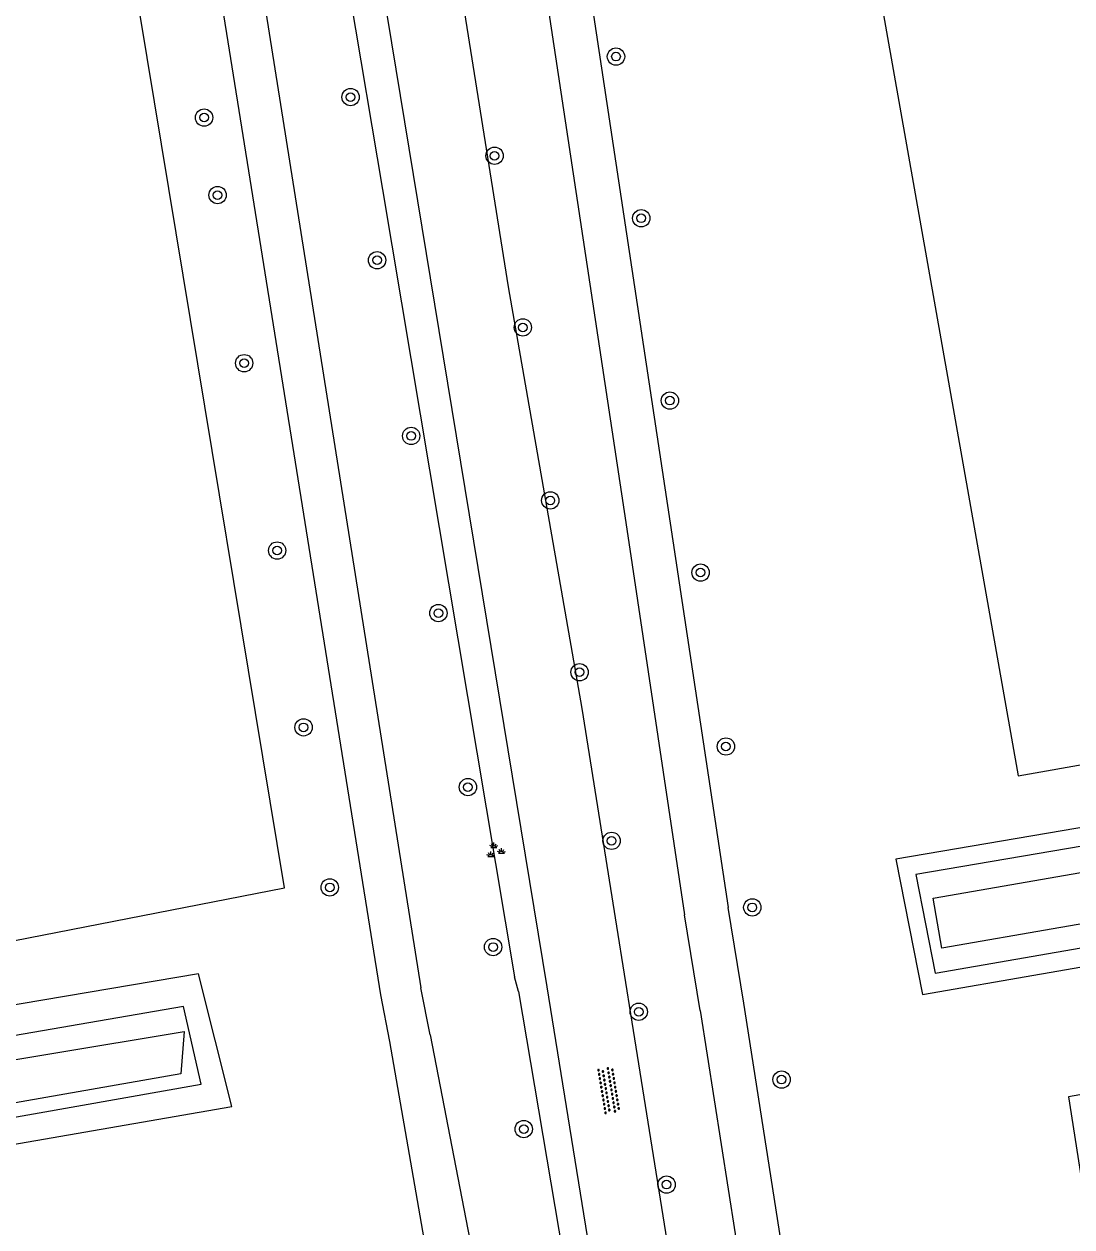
# Model space of a CAD drawing. Extents: x 133000 to 136000, y 400500 to 403500.
# Drawn here: x 134160.2 to 134208.5, y 401903.1 to 401958.6 of the extents above; entities that cross this region are included whole.
import ezdxf

# ---------------------------------------------------------------- set-up
doc = ezdxf.new("R2010")
doc.units = 0
for name, color, linetype in [('gg-knt-BGT kruinlijn', 7, 'Continuous'), ('gg-knt-bovenkant onderkant talud', 7, 'Continuous'), ('gg-knt-onverhard', 7, 'Continuous'), ('gg-kntw-greppel-droge sloot', 7, 'Continuous'), ('gt-grn-groengrens', 7, 'Continuous'), ('gt-symb-boom', 7, 'Continuous'), ('gt-symb-groenvak', 7, 'Continuous'), ('gt-symb-overige verharding', 7, 'Continuous')]:
    doc.layers.add(name, color=color, linetype=linetype)

# ---------------------------------------------------------------- blocks, each defined once
blk = doc.blocks.new('gt0-BOOM')
at = {"layer": 'gt-symb-boom'}
for radius in [0.4, 0.2]:
    blk.add_circle((0, 0), radius, dxfattribs=at)
blk = doc.blocks.new('gt0-GRVAK')
at = {"layer": 'gt-symb-groenvak'}
for p, q in [((-0.11, 0.189), (-0.228, 0.24)), ((-0.182, 0.153), (0.088, 0.153)), ((-0.091, 0.211), (-0.156, 0.322)), ((-0.047, 0.214), (-0.047, 0.393)), ((-0.004, 0.211), (0.061, 0.322)), ((0.015, 0.189), (0.133, 0.24)), ((0.262, -0.052), (0.197, 0.059)), ((0.305, -0.049), (0.305, 0.13)), ((0.349, -0.052), (0.414, 0.059)), ((-0.245, -0.228), (-0.363, -0.177)), ((-0.318, -0.264), (-0.047, -0.264)), ((-0.226, -0.206), (-0.291, -0.095)), ((-0.183, -0.203), (-0.183, -0.024)), ((-0.139, -0.206), (-0.074, -0.095)), ((-0.12, -0.228), (-0.002, -0.177)), ((0.243, -0.074), (0.125, -0.023)), ((0.17, -0.11), (0.441, -0.11)), ((0.368, -0.074), (0.486, -0.023))]:
    blk.add_line(p, q, dxfattribs=at)
blk = doc.blocks.new('gt0-OVH')
at = {"layer": 'gt-symb-overige verharding'}
for points in [[(-0.972, 0.298), (-0.967, 0.308), (-0.965, 0.319), (-0.966, 0.33), (-0.971, 0.34), (-0.978, 0.348), (-0.988, 0.353), (-0.999, 0.355), (-1.01, 0.354), (-1.02, 0.349), (-1.028, 0.342), (-1.033, 0.332), (-1.035, 0.321), (-1.034, 0.31), (-1.029, 0.3), (-1.022, 0.292), (-1.012, 0.287), (-1.001, 0.285), (-0.99, 0.286), (-0.98, 0.291)], [(-0.872, 0.106), (-0.867, 0.116), (-0.865, 0.126), (-0.866, 0.137), (-0.871, 0.147), (-0.878, 0.156), (-0.888, 0.161), (-0.899, 0.163), (-0.91, 0.162), (-0.92, 0.157), (-0.928, 0.15), (-0.933, 0.14), (-0.935, 0.129), (-0.934, 0.118), (-0.929, 0.108), (-0.922, 0.1), (-0.912, 0.095), (-0.901, 0.092), (-0.89, 0.094), (-0.88, 0.098)], [(-0.772, 0.298), (-0.767, 0.308), (-0.765, 0.319), (-0.766, 0.33), (-0.771, 0.34), (-0.778, 0.348), (-0.788, 0.353), (-0.799, 0.355), (-0.81, 0.354), (-0.82, 0.349), (-0.828, 0.342), (-0.833, 0.332), (-0.835, 0.321), (-0.834, 0.31), (-0.829, 0.3), (-0.822, 0.292), (-0.812, 0.287), (-0.801, 0.285), (-0.79, 0.286), (-0.78, 0.291)], [(-0.672, 0.106), (-0.667, 0.116), (-0.665, 0.126), (-0.666, 0.137), (-0.671, 0.147), (-0.678, 0.156), (-0.688, 0.161), (-0.699, 0.163), (-0.71, 0.162), (-0.72, 0.157), (-0.728, 0.15), (-0.733, 0.14), (-0.735, 0.129), (-0.734, 0.118), (-0.729, 0.108), (-0.722, 0.1), (-0.712, 0.095), (-0.701, 0.092), (-0.69, 0.094), (-0.68, 0.098)], [(-0.572, 0.298), (-0.567, 0.308), (-0.565, 0.319), (-0.566, 0.33), (-0.571, 0.34), (-0.578, 0.348), (-0.588, 0.353), (-0.599, 0.355), (-0.61, 0.354), (-0.62, 0.349), (-0.628, 0.342), (-0.633, 0.332), (-0.635, 0.321), (-0.634, 0.31), (-0.629, 0.3), (-0.622, 0.292), (-0.612, 0.287), (-0.601, 0.285), (-0.59, 0.286), (-0.58, 0.291)], [(-0.472, 0.106), (-0.467, 0.116), (-0.465, 0.126), (-0.466, 0.137), (-0.471, 0.147), (-0.478, 0.156), (-0.488, 0.161), (-0.499, 0.163), (-0.51, 0.162), (-0.52, 0.157), (-0.528, 0.15), (-0.533, 0.14), (-0.535, 0.129), (-0.534, 0.118), (-0.529, 0.108), (-0.522, 0.1), (-0.512, 0.095), (-0.501, 0.092), (-0.49, 0.094), (-0.48, 0.098)], [(-0.372, 0.298), (-0.367, 0.308), (-0.365, 0.319), (-0.366, 0.33), (-0.371, 0.34), (-0.378, 0.348), (-0.388, 0.353), (-0.399, 0.355), (-0.41, 0.354), (-0.42, 0.349), (-0.428, 0.342), (-0.433, 0.332), (-0.435, 0.321), (-0.434, 0.31), (-0.429, 0.3), (-0.422, 0.292), (-0.412, 0.287), (-0.401, 0.285), (-0.39, 0.286), (-0.38, 0.291)], [(-0.272, 0.106), (-0.267, 0.116), (-0.265, 0.126), (-0.266, 0.137), (-0.271, 0.147), (-0.278, 0.156), (-0.288, 0.161), (-0.299, 0.163), (-0.31, 0.162), (-0.32, 0.157), (-0.328, 0.15), (-0.333, 0.14), (-0.335, 0.129), (-0.334, 0.118), (-0.329, 0.108), (-0.322, 0.1), (-0.312, 0.095), (-0.301, 0.092), (-0.29, 0.094), (-0.28, 0.098)], [(-0.172, 0.298), (-0.167, 0.308), (-0.165, 0.319), (-0.166, 0.33), (-0.171, 0.34), (-0.178, 0.348), (-0.188, 0.353), (-0.199, 0.355), (-0.21, 0.354), (-0.22, 0.349), (-0.228, 0.342), (-0.233, 0.332), (-0.235, 0.321), (-0.234, 0.31), (-0.229, 0.3), (-0.222, 0.292), (-0.212, 0.287), (-0.201, 0.285), (-0.19, 0.286), (-0.18, 0.291)], [(-0.072, 0.106), (-0.067, 0.116), (-0.065, 0.126), (-0.066, 0.137), (-0.071, 0.147), (-0.078, 0.156), (-0.088, 0.161), (-0.099, 0.163), (-0.11, 0.162), (-0.12, 0.157), (-0.128, 0.15), (-0.133, 0.14), (-0.135, 0.129), (-0.134, 0.118), (-0.129, 0.108), (-0.122, 0.1), (-0.112, 0.095), (-0.101, 0.092), (-0.09, 0.094), (-0.08, 0.098)], [(0.028, 0.298), (0.033, 0.308), (0.035, 0.319), (0.034, 0.33), (0.029, 0.34), (0.022, 0.348), (0.012, 0.353), (0.001, 0.355), (-0.01, 0.354), (-0.02, 0.349), (-0.028, 0.342), (-0.033, 0.332), (-0.035, 0.321), (-0.034, 0.31), (-0.029, 0.3), (-0.022, 0.292), (-0.012, 0.287), (-0.001, 0.285), (0.01, 0.286), (0.02, 0.291)], [(0.128, 0.106), (0.133, 0.116), (0.135, 0.126), (0.134, 0.137), (0.129, 0.147), (0.122, 0.156), (0.112, 0.161), (0.101, 0.163), (0.09, 0.162), (0.08, 0.157), (0.072, 0.15), (0.067, 0.14), (0.065, 0.129), (0.066, 0.118), (0.071, 0.108), (0.078, 0.1), (0.088, 0.095), (0.099, 0.092), (0.11, 0.094), (0.12, 0.098)], [(0.228, 0.298), (0.233, 0.308), (0.235, 0.319), (0.234, 0.33), (0.229, 0.34), (0.222, 0.348), (0.212, 0.353), (0.201, 0.355), (0.19, 0.354), (0.18, 0.349), (0.172, 0.342), (0.167, 0.332), (0.165, 0.321), (0.166, 0.31), (0.171, 0.3), (0.178, 0.292), (0.188, 0.287), (0.199, 0.285), (0.21, 0.286), (0.22, 0.291)], [(0.328, 0.106), (0.333, 0.116), (0.335, 0.126), (0.334, 0.137), (0.329, 0.147), (0.322, 0.156), (0.312, 0.161), (0.301, 0.163), (0.29, 0.162), (0.28, 0.157), (0.272, 0.15), (0.267, 0.14), (0.265, 0.129), (0.266, 0.118), (0.271, 0.108), (0.278, 0.1), (0.288, 0.095), (0.299, 0.092), (0.31, 0.094), (0.32, 0.098)], [(0.428, 0.298), (0.433, 0.308), (0.435, 0.319), (0.434, 0.33), (0.429, 0.34), (0.422, 0.348), (0.412, 0.353), (0.401, 0.355), (0.39, 0.354), (0.38, 0.349), (0.372, 0.342), (0.367, 0.332), (0.365, 0.321), (0.366, 0.31), (0.371, 0.3), (0.378, 0.292), (0.388, 0.287), (0.399, 0.285), (0.41, 0.286), (0.42, 0.291)], [(0.528, 0.106), (0.533, 0.116), (0.535, 0.126), (0.534, 0.137), (0.529, 0.147), (0.522, 0.156), (0.512, 0.161), (0.501, 0.163), (0.49, 0.162), (0.48, 0.157), (0.472, 0.15), (0.467, 0.14), (0.465, 0.129), (0.466, 0.118), (0.471, 0.108), (0.478, 0.1), (0.488, 0.095), (0.499, 0.092), (0.51, 0.094), (0.52, 0.098)], [(0.628, 0.298), (0.633, 0.308), (0.635, 0.319), (0.634, 0.33), (0.629, 0.34), (0.622, 0.348), (0.612, 0.353), (0.601, 0.355), (0.59, 0.354), (0.58, 0.349), (0.572, 0.342), (0.567, 0.332), (0.565, 0.321), (0.566, 0.31), (0.571, 0.3), (0.578, 0.292), (0.588, 0.287), (0.599, 0.285), (0.61, 0.286), (0.62, 0.291)], [(0.728, 0.106), (0.733, 0.116), (0.735, 0.126), (0.734, 0.137), (0.729, 0.147), (0.722, 0.156), (0.712, 0.161), (0.701, 0.163), (0.69, 0.162), (0.68, 0.157), (0.672, 0.15), (0.667, 0.14), (0.665, 0.129), (0.666, 0.118), (0.671, 0.108), (0.678, 0.1), (0.688, 0.095), (0.699, 0.092), (0.71, 0.094), (0.72, 0.098)], [(0.828, 0.298), (0.833, 0.308), (0.835, 0.319), (0.834, 0.33), (0.829, 0.34), (0.822, 0.348), (0.812, 0.353), (0.801, 0.355), (0.79, 0.354), (0.78, 0.349), (0.772, 0.342), (0.767, 0.332), (0.765, 0.321), (0.766, 0.31), (0.771, 0.3), (0.778, 0.292), (0.788, 0.287), (0.799, 0.285), (0.81, 0.286), (0.82, 0.291)], [(0.928, 0.106), (0.933, 0.116), (0.935, 0.126), (0.934, 0.137), (0.929, 0.147), (0.922, 0.156), (0.912, 0.161), (0.901, 0.163), (0.89, 0.162), (0.88, 0.157), (0.872, 0.15), (0.867, 0.14), (0.865, 0.129), (0.866, 0.118), (0.871, 0.108), (0.878, 0.1), (0.888, 0.095), (0.899, 0.092), (0.91, 0.094), (0.92, 0.098)], [(1.028, 0.298), (1.033, 0.308), (1.035, 0.319), (1.034, 0.33), (1.029, 0.34), (1.022, 0.348), (1.012, 0.353), (1.001, 0.355), (0.99, 0.354), (0.98, 0.349), (0.972, 0.342), (0.967, 0.332), (0.965, 0.321), (0.966, 0.31), (0.971, 0.3), (0.978, 0.292), (0.988, 0.287), (0.999, 0.285), (1.01, 0.286), (1.02, 0.291)], [(-0.972, -0.142), (-0.967, -0.132), (-0.965, -0.121), (-0.966, -0.11), (-0.971, -0.1), (-0.978, -0.092), (-0.988, -0.087), (-0.999, -0.085), (-1.01, -0.086), (-1.02, -0.091), (-1.028, -0.098), (-1.033, -0.108), (-1.035, -0.119), (-1.034, -0.13), (-1.029, -0.14), (-1.022, -0.148), (-1.012, -0.153), (-1.001, -0.155), (-0.99, -0.154), (-0.98, -0.149)], [(-0.872, -0.334), (-0.867, -0.324), (-0.865, -0.314), (-0.866, -0.303), (-0.871, -0.293), (-0.878, -0.284), (-0.888, -0.279), (-0.899, -0.277), (-0.91, -0.278), (-0.92, -0.283), (-0.928, -0.29), (-0.933, -0.3), (-0.935, -0.311), (-0.934, -0.322), (-0.929, -0.332), (-0.922, -0.34), (-0.912, -0.345), (-0.901, -0.348), (-0.89, -0.346), (-0.88, -0.342)], [(-0.772, -0.142), (-0.767, -0.132), (-0.765, -0.121), (-0.766, -0.11), (-0.771, -0.1), (-0.778, -0.092), (-0.788, -0.087), (-0.799, -0.085), (-0.81, -0.086), (-0.82, -0.091), (-0.828, -0.098), (-0.833, -0.108), (-0.835, -0.119), (-0.834, -0.13), (-0.829, -0.14), (-0.822, -0.148), (-0.812, -0.153), (-0.801, -0.155), (-0.79, -0.154), (-0.78, -0.149)], [(-0.672, -0.334), (-0.667, -0.324), (-0.665, -0.314), (-0.666, -0.303), (-0.671, -0.293), (-0.678, -0.284), (-0.688, -0.279), (-0.699, -0.277), (-0.71, -0.278), (-0.72, -0.283), (-0.728, -0.29), (-0.733, -0.3), (-0.735, -0.311), (-0.734, -0.322), (-0.729, -0.332), (-0.722, -0.34), (-0.712, -0.345), (-0.701, -0.348), (-0.69, -0.346), (-0.68, -0.342)], [(-0.572, -0.142), (-0.567, -0.132), (-0.565, -0.121), (-0.566, -0.11), (-0.571, -0.1), (-0.578, -0.092), (-0.588, -0.087), (-0.599, -0.085), (-0.61, -0.086), (-0.62, -0.091), (-0.628, -0.098), (-0.633, -0.108), (-0.635, -0.119), (-0.634, -0.13), (-0.629, -0.14), (-0.622, -0.148), (-0.612, -0.153), (-0.601, -0.155), (-0.59, -0.154), (-0.58, -0.149)], [(-0.472, -0.334), (-0.467, -0.324), (-0.465, -0.314), (-0.466, -0.303), (-0.471, -0.293), (-0.478, -0.284), (-0.488, -0.279), (-0.499, -0.277), (-0.51, -0.278), (-0.52, -0.283), (-0.528, -0.29), (-0.533, -0.3), (-0.535, -0.311), (-0.534, -0.322), (-0.529, -0.332), (-0.522, -0.34), (-0.512, -0.345), (-0.501, -0.348), (-0.49, -0.346), (-0.48, -0.342)], [(-0.372, -0.142), (-0.367, -0.132), (-0.365, -0.121), (-0.366, -0.11), (-0.371, -0.1), (-0.378, -0.092), (-0.388, -0.087), (-0.399, -0.085), (-0.41, -0.086), (-0.42, -0.091), (-0.428, -0.098), (-0.433, -0.108), (-0.435, -0.119), (-0.434, -0.13), (-0.429, -0.14), (-0.422, -0.148), (-0.412, -0.153), (-0.401, -0.155), (-0.39, -0.154), (-0.38, -0.149)], [(-0.272, -0.334), (-0.267, -0.324), (-0.265, -0.314), (-0.266, -0.303), (-0.271, -0.293), (-0.278, -0.284), (-0.288, -0.279), (-0.299, -0.277), (-0.31, -0.278), (-0.32, -0.283), (-0.328, -0.29), (-0.333, -0.3), (-0.335, -0.311), (-0.334, -0.322), (-0.329, -0.332), (-0.322, -0.34), (-0.312, -0.345), (-0.301, -0.348), (-0.29, -0.346), (-0.28, -0.342)], [(-0.172, -0.142), (-0.167, -0.132), (-0.165, -0.121), (-0.166, -0.11), (-0.171, -0.1), (-0.178, -0.092), (-0.188, -0.087), (-0.199, -0.085), (-0.21, -0.086), (-0.22, -0.091), (-0.228, -0.098), (-0.233, -0.108), (-0.235, -0.119), (-0.234, -0.13), (-0.229, -0.14), (-0.222, -0.148), (-0.212, -0.153), (-0.201, -0.155), (-0.19, -0.154), (-0.18, -0.149)], [(-0.072, -0.334), (-0.067, -0.324), (-0.065, -0.314), (-0.066, -0.303), (-0.071, -0.293), (-0.078, -0.284), (-0.088, -0.279), (-0.099, -0.277), (-0.11, -0.278), (-0.12, -0.283), (-0.128, -0.29), (-0.133, -0.3), (-0.135, -0.311), (-0.134, -0.322), (-0.129, -0.332), (-0.122, -0.34), (-0.112, -0.345), (-0.101, -0.348), (-0.09, -0.346), (-0.08, -0.342)], [(0.028, -0.142), (0.033, -0.132), (0.035, -0.121), (0.034, -0.11), (0.029, -0.1), (0.022, -0.092), (0.012, -0.087), (0.001, -0.085), (-0.01, -0.086), (-0.02, -0.091), (-0.028, -0.098), (-0.033, -0.108), (-0.035, -0.119), (-0.034, -0.13), (-0.029, -0.14), (-0.022, -0.148), (-0.012, -0.153), (-0.001, -0.155), (0.01, -0.154), (0.02, -0.149)], [(0.128, -0.334), (0.133, -0.324), (0.135, -0.314), (0.134, -0.303), (0.129, -0.293), (0.122, -0.284), (0.112, -0.279), (0.101, -0.277), (0.09, -0.278), (0.08, -0.283), (0.072, -0.29), (0.067, -0.3), (0.065, -0.311), (0.066, -0.322), (0.071, -0.332), (0.078, -0.34), (0.088, -0.345), (0.099, -0.348), (0.11, -0.346), (0.12, -0.342)], [(0.228, -0.142), (0.233, -0.132), (0.235, -0.121), (0.234, -0.11), (0.229, -0.1), (0.222, -0.092), (0.212, -0.087), (0.201, -0.085), (0.19, -0.086), (0.18, -0.091), (0.172, -0.098), (0.167, -0.108), (0.165, -0.119), (0.166, -0.13), (0.171, -0.14), (0.178, -0.148), (0.188, -0.153), (0.199, -0.155), (0.21, -0.154), (0.22, -0.149)], [(0.328, -0.334), (0.333, -0.324), (0.335, -0.314), (0.334, -0.303), (0.329, -0.293), (0.322, -0.284), (0.312, -0.279), (0.301, -0.277), (0.29, -0.278), (0.28, -0.283), (0.272, -0.29), (0.267, -0.3), (0.265, -0.311), (0.266, -0.322), (0.271, -0.332), (0.278, -0.34), (0.288, -0.345), (0.299, -0.348), (0.31, -0.346), (0.32, -0.342)], [(0.428, -0.142), (0.433, -0.132), (0.435, -0.121), (0.434, -0.11), (0.429, -0.1), (0.422, -0.092), (0.412, -0.087), (0.401, -0.085), (0.39, -0.086), (0.38, -0.091), (0.372, -0.098), (0.367, -0.108), (0.365, -0.119), (0.366, -0.13), (0.371, -0.14), (0.378, -0.148), (0.388, -0.153), (0.399, -0.155), (0.41, -0.154), (0.42, -0.149)], [(0.528, -0.334), (0.533, -0.324), (0.535, -0.314), (0.534, -0.303), (0.529, -0.293), (0.522, -0.284), (0.512, -0.279), (0.501, -0.277), (0.49, -0.278), (0.48, -0.283), (0.472, -0.29), (0.467, -0.3), (0.465, -0.311), (0.466, -0.322), (0.471, -0.332), (0.478, -0.34), (0.488, -0.345), (0.499, -0.348), (0.51, -0.346), (0.52, -0.342)], [(0.628, -0.142), (0.633, -0.132), (0.635, -0.121), (0.634, -0.11), (0.629, -0.1), (0.622, -0.092), (0.612, -0.087), (0.601, -0.085), (0.59, -0.086), (0.58, -0.091), (0.572, -0.098), (0.567, -0.108), (0.565, -0.119), (0.566, -0.13), (0.571, -0.14), (0.578, -0.148), (0.588, -0.153), (0.599, -0.155), (0.61, -0.154), (0.62, -0.149)], [(0.728, -0.334), (0.733, -0.324), (0.735, -0.314), (0.734, -0.303), (0.729, -0.293), (0.722, -0.284), (0.712, -0.279), (0.701, -0.277), (0.69, -0.278), (0.68, -0.283), (0.672, -0.29), (0.667, -0.3), (0.665, -0.311), (0.666, -0.322), (0.671, -0.332), (0.678, -0.34), (0.688, -0.345), (0.699, -0.348), (0.71, -0.346), (0.72, -0.342)], [(0.828, -0.142), (0.833, -0.132), (0.835, -0.121), (0.834, -0.11), (0.829, -0.1), (0.822, -0.092), (0.812, -0.087), (0.801, -0.085), (0.79, -0.086), (0.78, -0.091), (0.772, -0.098), (0.767, -0.108), (0.765, -0.119), (0.766, -0.13), (0.771, -0.14), (0.778, -0.148), (0.788, -0.153), (0.799, -0.155), (0.81, -0.154), (0.82, -0.149)], [(0.928, -0.334), (0.933, -0.324), (0.935, -0.314), (0.934, -0.303), (0.929, -0.293), (0.922, -0.284), (0.912, -0.279), (0.901, -0.277), (0.89, -0.278), (0.88, -0.283), (0.872, -0.29), (0.867, -0.3), (0.865, -0.311), (0.866, -0.322), (0.871, -0.332), (0.878, -0.34), (0.888, -0.345), (0.899, -0.348), (0.91, -0.346), (0.92, -0.342)], [(1.028, -0.142), (1.033, -0.132), (1.035, -0.121), (1.034, -0.11), (1.029, -0.1), (1.022, -0.092), (1.012, -0.087), (1.001, -0.085), (0.99, -0.086), (0.98, -0.091), (0.972, -0.098), (0.967, -0.108), (0.965, -0.119), (0.966, -0.13), (0.971, -0.14), (0.978, -0.148), (0.988, -0.153), (0.999, -0.155), (1.01, -0.154), (1.02, -0.149)]]:
    blk.add_lwpolyline(points, close=True, dxfattribs=at)

msp = doc.modelspace()

# ---------------------------------------------------------------- linework, layer by layer
at = {"layer": 'gg-knt-BGT kruinlijn'}
for points in [[(134265.909, 402027.988), (134281.655, 401933.1), (134201.313, 401919.413), (134202.215, 401914.848), (134283.816, 401929.021), (134287.153, 401930.006), (134381.782, 401945.677), (134398.195, 401854.106), (134399.469, 401853.989), (134401.978, 401855.27), (134385.982, 401946.848), (134521.882, 401970.066), (134522.365, 401972.062), (134521.636, 401973.351), (134384.499, 401950.312), (134286.32, 401933.442), (134270.287, 402028.732)], [(134116.629, 401730.753), (134117.592, 401733.749), (134115.251, 401746.613), (134107.942, 401790.654), (134090.382, 401894.419), (134090.385, 401895.964), (134092.808, 401896.366), (134168.354, 401909.739), (134167.532, 401913.316), (134092.748, 401900.417), (134090.082, 401900.366), (134088.727, 401902.4), (134072.937, 401995.279)]]:
    msp.add_lwpolyline(points, dxfattribs=at)
at = {"layer": 'gg-knt-bovenkant onderkant talud'}
for points in [[(134117.58, 401745.653), (134117.269, 401747.741), (134109.744, 401790.783), (134092.284, 401893.121), (134092.386, 401894.627), (134093.251, 401895.424), (134169.766, 401908.701), (134168.227, 401914.822), (134092.585, 401902.032), (134090.59, 401902.143), (134090.033, 401903.257), (134074.65, 401993.921), (134076.017, 401995.842)], [(134280.386, 401935.057), (134280.265, 401934.076), (134279.201, 401933.543), (134200.39, 401920.117), (134201.623, 401913.873), (134283.975, 401928.176), (134287.11, 401929.434), (134381.202, 401944.628), (134397.385, 401854.33)]]:
    msp.add_lwpolyline(points, dxfattribs=at)
at = {"layer": 'gg-knt-onverhard'}
msp.add_line((134188.237, 401912.6), (134187.53, 401917.018), dxfattribs=at)
for points in [[(134199.482, 401802.332), (134201.425, 401804.535), (134201.734, 401806.698), (134201.478, 401810.953), (134196.114, 401841.102), (134184.31, 401914.221), (134176.939, 401958.999), (134169.49, 402000)], [(134187.53, 401917.018), (134185.925, 401927.06), (134182.524, 401946.521), (134174.004, 402000)], [(134208.061, 401804.474), (134206.359, 401805.415), (134204.661, 401814.19), (134195.228, 401868.866), (134188.237, 401912.6)]]:
    msp.add_lwpolyline(points, dxfattribs=at)
at = {"layer": 'gg-kntw-greppel-droge sloot'}
for points in [[(134202.513, 401916.003), (134202.11, 401918.322), (134283.143, 401932.396), (134283.83, 401932.151), (134284.721, 401932.291), (134285.264, 401931.973), (134285.369, 401931.099), (134284.865, 401930.306), (134202.513, 401916.003)], [(134092.586, 401897.084), (134090.053, 401896.668), (134089.504, 401899.073), (134092.907, 401899.758), (134167.565, 401912.169), (134167.406, 401910.213), (134092.586, 401897.084)]]:
    msp.add_lwpolyline(points, dxfattribs=at)
at = {"layer": 'gt-grn-groengrens'}
for p, q in [((134178.249, 402013.351), (134192.654, 401917.883)), ((134163.131, 402010.931), (134178.478, 401914.179)), ((134168.512, 401999.793), (134176.716, 401951.018)), ((134176.716, 401951.018), (134182.795, 401914.685)), ((134193.38, 401913.468), (134192.654, 401917.883)), ((134191.368, 401913.128), (134190.64, 401917.543)), ((134182.982, 401914.009), (134182.795, 401914.685)), ((134177.048, 401911.7), (134176.641, 401913.859)), ((134178.911, 401912.013), (134178.478, 401914.179)), ((134182.982, 401914.009), (134200.492, 401810.786))]:
    msp.add_line(p, q, dxfattribs=at)
for points in [[(134262.443, 402021.698), (134190.978, 402009.066), (134206.034, 401923.967), (134278.176, 401936.71)], [(134176.641, 401913.859), (134163.818, 401993.946), (134161.115, 402011.122)], [(134173.407, 402009.111), (134176.578, 402010.924), (134187.989, 401935.344), (134190.64, 401917.543)], [(134092.108, 401903.148), (134172.197, 401918.796), (134161.519, 401983.345)], [(134298.636, 401843.996), (134284.721, 401922.655), (134208.352, 401909.143), (134222.064, 401821.465), (134298.636, 401843.996)], [(134209.592, 401810.079), (134203.586, 401848.398), (134202.567, 401854.725), (134193.38, 401913.468)], [(134191.368, 401913.128), (134193.307, 401900.759), (134198.993, 401864.668), (134199.896, 401858.802), (134206.714, 401815.643), (134208.334, 401805.233), (134208.363, 401804.555)], [(134194.161, 401814.759), (134193.709, 401815.965), (134177.048, 401911.7)], [(134178.911, 401912.013), (134184.472, 401883.237), (134195.682, 401816.293), (134198.687, 401808.383), (134200.426, 401806.806)]]:
    msp.add_lwpolyline(points, dxfattribs=at)

# ---------------------------------------------------------------- block references
at = {"layer": 'gt-symb-boom'}
for p in [(134187.484, 401957.145), (134175.24, 401955.277), (134168.483, 401954.332), (134181.881, 401952.569), (134169.103, 401950.756), (134188.647, 401949.686), (134176.464, 401947.75), (134183.186, 401944.649), (134170.331, 401943), (134189.969, 401941.273), (134178.035, 401939.641), (134184.454, 401936.667), (134171.853, 401934.356), (134191.386, 401933.339), (134179.291, 401931.467), (134185.802, 401928.74), (134173.07, 401926.197), (134192.555, 401925.313), (134180.653, 401923.438), (134187.282, 401920.96), (134174.279, 401918.812), (134193.773, 401917.889), (134181.816, 401916.06), (134188.532, 401913.071), (134195.123, 401909.943), (134183.229, 401907.658), (134189.816, 401905.097)]:
    msp.add_blockref('gt0-BOOM', p, dxfattribs=at)
at = {"layer": 'gt-symb-groenvak'}
msp.add_blockref('gt0-GRVAK', (134181.893, 401920.498), dxfattribs=at)
at = {"layer": 'gt-symb-overige verharding', "rotation": 99.37757912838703}
msp.add_blockref('gt0-OVH', (134187.155, 401909.449), dxfattribs=at)

doc.saveas('drawing.dxf')
